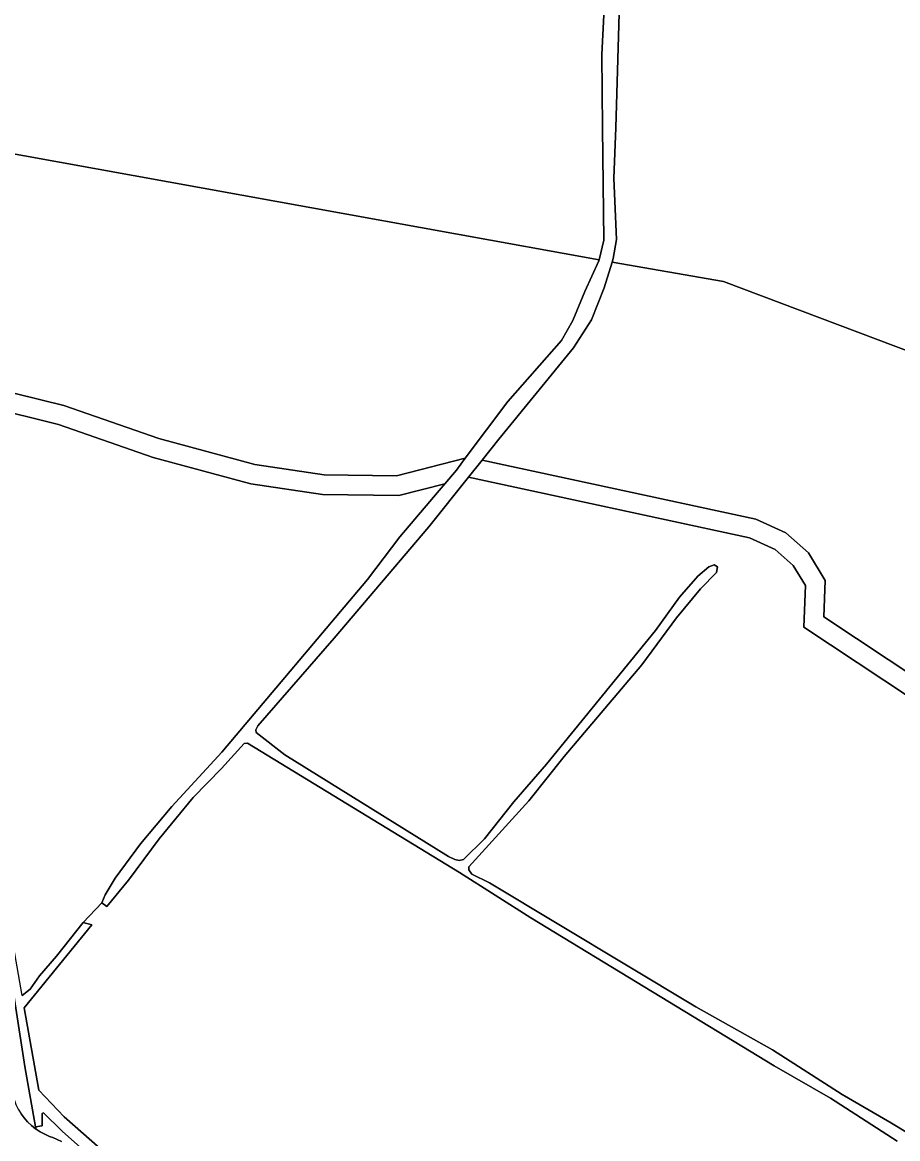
# Model space of a CAD drawing. Extents: x 162722 to 165104, y 384719 to 386284.
# Drawn here: x 163771.5 to 163905.1, y 385595.7 to 385766.1 of the extents above; entities that cross this region are included whole.
import ezdxf

# ---------------------------------------------------------------- set-up
doc = ezdxf.new("R2010")
doc.units = 0
for name, color, linetype in [('IMGEO_Gemengd_bos', 7, 'Continuous'), ('IMGEO_Grasland_overig', 7, 'Continuous'), ('IMGEO_Voetpad_halfverhard', 7, 'Continuous'), ('IMGEO_Waterloop', 7, 'Continuous')]:
    doc.layers.add(name, color=color, linetype=linetype)

msp = doc.modelspace()

# ---------------------------------------------------------------- linework, layer by layer
at = {"layer": 'IMGEO_Gemengd_bos'}
for points in [[(163863.68, 385787.03), (163863.43, 385785.56), (163862.85, 385776.29), (163862.09, 385750), (163861.8, 385742.33), (163862.21, 385732.96), (163861.71, 385730.04), (163861.55, 385729.51), (163878.52, 385726.55), (164050.71, 385661.61), (164032.57, 385750), (164030.73, 385758.97), (164031.72, 385759.36), (164031.39, 385760.98)], [(163839.13, 385699.56), (163845.63, 385708.23), (163853.81, 385717.56), (163855.52, 385720.6), (163857.36, 385725.02), (163859.53, 385729.69), (163859.57, 385729.87), (163749.83, 385749.69), (163755.9, 385711.66), (163766.66, 385710.35), (163777.86, 385707.59), (163792.36, 385702.56), (163807, 385698.58), (163817.57, 385697.02), (163828.61, 385696.88)]]:
    msp.add_lwpolyline(points, close=True, dxfattribs=at)
for points in [[(163745.52, 385773.9), (163748.58, 385759.06), (163749.77, 385750), (163749.83, 385749.69), (163859.57, 385729.87), (163860.25, 385732.84), (163860.05, 385750), (163859.96, 385761.21), (163861.17, 385785.31)], [(164050.71, 385661.61), (163878.52, 385726.55), (163861.55, 385729.51), (163860.33, 385725.6), (163858.39, 385720.7), (163855.64, 385716.44), (163844.27, 385702.49), (163841.71, 385699.28), (163883.47, 385690.28), (163888.07, 385688.15), (163891.52, 385685.12), (163894.07, 385680.89), (163893.86, 385675.36), (163908.69, 385665.51)], [(163771.49, 385617.53), (163772.71, 385618.49), (163774.11, 385620.52), (163776.71, 385623.52), (163780.79, 385628.66), (163783.64, 385631.7), (163784.15, 385632.92), (163785.68, 385635.46), (163789.56, 385640.68), (163794.32, 385646.39), (163801.96, 385654.7), (163824.2, 385681.07), (163829.12, 385687.56), (163836.01, 385695.67), (163828.96, 385693.88), (163817.33, 385694.03), (163806.39, 385695.63), (163791.48, 385699.69), (163777.01, 385704.71), (163766.11, 385707.4)], [(163907.08, 385662.98), (163890.8, 385673.79), (163891.04, 385680.11), (163889.19, 385683.17), (163886.42, 385685.61), (163882.51, 385687.42), (163839.62, 385696.67), (163833.57, 385689.08), (163819.13, 385672.07), (163807.43, 385658.68), (163807.13, 385658.07), (163807.2, 385657.69), (163811.59, 385654.3), (163836.57, 385638.73), (163837.53, 385638.29), (163838.19, 385638.17), (163838.83, 385638.29), (163842.06, 385641.43), (163846.55, 385647.11), (163851.54, 385652.87), (163868.18, 385673.26), (163871.82, 385678.33), (163874.6, 385681.57), (163876.28, 385682.97), (163877.14, 385683.29), (163877.62, 385682.96), (163877.47, 385682.12), (163875.02, 385679.62), (163871.38, 385675.18), (163866.08, 385668.03), (163854.21, 385654.03), (163848.83, 385647.26), (163839.66, 385637.17), (163839.69, 385636.72), (163840.12, 385636.05), (163842.83, 385634.75), (163874.3, 385615.81), (163886.02, 385609.23), (163896.65, 385602.41), (163903.95, 385598.17), (163917.95, 385589.73)], [(163905.04, 385595.28), (163894.89, 385601.85), (163886.3, 385606.8), (163849.12, 385629.41), (163838.24, 385636.31), (163805.88, 385656.07), (163805.39, 385656.02), (163801.93, 385652.21), (163797.6, 385647.78), (163792.38, 385641.46), (163787.71, 385635.12), (163784.38, 385631.12), (163783.64, 385631.7), (163780.79, 385628.66), (163782.11, 385628.3), (163771.79, 385615.63), (163774.02, 385603.07), (163777.89, 385599), (163783.37, 385594.16)], [(163784.55, 385590.6), (163777.56, 385596.82), (163774.72, 385599.62), (163774.52, 385599.54), (163774.54, 385597.61), (163773.52, 385597.49), (163773.6, 385597.12), (163774.2, 385596.72), (163774.92, 385596.34), (163775.66, 385596.02), (163775.79, 385595.97), (163776.17, 385595.83), (163777.46, 385595.23)]]:
    msp.add_lwpolyline(points, dxfattribs=at)
at = {"layer": 'IMGEO_Grasland_overig'}
for points in [[(163839.13, 385699.56), (163828.61, 385696.88), (163817.57, 385697.02), (163807, 385698.58), (163792.36, 385702.56), (163777.86, 385707.59), (163766.66, 385710.35), (163755.9, 385711.66), (163756.39, 385708.58), (163766.11, 385707.4), (163777.01, 385704.71), (163791.48, 385699.69), (163806.39, 385695.63), (163817.33, 385694.03), (163828.96, 385693.88), (163836.01, 385695.67), (163837.76, 385697.73)], [(163773.52, 385597.49), (163771.89, 385606.71), (163765.16, 385649.88), (163760.67, 385677.58), (163755.49, 385707.56), (163755.43, 385707.98), (163753.02, 385706.49), (163756.66, 385685.43), (163758.63, 385669.93), (163760.1, 385661.15), (163762.26, 385646.83), (163764.98, 385623.04), (163766.08, 385618.14), (163768.37, 385609.46), (163770.25, 385601.67), (163770.53, 385600.91), (163770.89, 385600.19), (163771.3, 385599.49), (163771.78, 385598.84), (163772.31, 385598.23), (163772.9, 385597.67), (163773.53, 385597.17), (163773.6, 385597.12)]]:
    msp.add_lwpolyline(points, close=True, dxfattribs=at)
msp.add_lwpolyline([(163908.69, 385665.51), (163893.86, 385675.36), (163894.07, 385680.89), (163891.52, 385685.12), (163888.07, 385688.15), (163883.47, 385690.28), (163841.71, 385699.28), (163839.62, 385696.67), (163882.51, 385687.42), (163886.42, 385685.61), (163889.19, 385683.17), (163891.04, 385680.11), (163890.8, 385673.79), (163907.08, 385662.98)], dxfattribs=at)
at = {"layer": 'IMGEO_Voetpad_halfverhard'}
msp.add_lwpolyline([(163777.46, 385595.23), (163776.17, 385595.83), (163775.79, 385595.97), (163775.66, 385596.02), (163774.92, 385596.34), (163774.2, 385596.72), (163773.6, 385597.12), (163773.53, 385597.17), (163772.9, 385597.67), (163772.31, 385598.23), (163771.78, 385598.84), (163771.3, 385599.49)], dxfattribs=at)
at = {"layer": 'IMGEO_Waterloop'}
for points in [[(163861.17, 385785.31), (163859.96, 385761.21), (163860.05, 385750), (163860.25, 385732.84), (163859.57, 385729.87), (163859.53, 385729.69), (163857.36, 385725.02), (163855.52, 385720.6), (163853.81, 385717.56), (163845.63, 385708.23), (163839.13, 385699.56), (163837.76, 385697.73), (163836.01, 385695.67), (163829.12, 385687.56), (163824.2, 385681.07), (163801.96, 385654.7), (163794.32, 385646.39), (163789.56, 385640.68), (163785.68, 385635.46), (163784.15, 385632.92), (163783.64, 385631.7), (163784.38, 385631.12), (163787.71, 385635.12), (163792.38, 385641.46), (163797.6, 385647.78), (163801.93, 385652.21), (163805.39, 385656.02), (163805.88, 385656.07), (163838.24, 385636.31), (163849.12, 385629.41), (163886.3, 385606.8), (163894.89, 385601.85), (163905.04, 385595.28)], [(163917.95, 385589.73), (163903.95, 385598.17), (163896.65, 385602.41), (163886.02, 385609.23), (163874.3, 385615.81), (163842.83, 385634.75), (163840.12, 385636.05), (163839.69, 385636.72), (163839.66, 385637.17), (163848.83, 385647.26), (163854.21, 385654.03), (163866.08, 385668.03), (163871.38, 385675.18), (163875.02, 385679.62), (163877.47, 385682.12), (163877.62, 385682.96), (163877.14, 385683.29), (163876.28, 385682.97), (163874.6, 385681.57), (163871.82, 385678.33), (163868.18, 385673.26), (163851.54, 385652.87), (163846.55, 385647.11), (163842.06, 385641.43), (163838.83, 385638.29), (163838.19, 385638.17), (163837.53, 385638.29), (163836.57, 385638.73), (163811.59, 385654.3), (163807.2, 385657.69), (163807.13, 385658.07), (163807.43, 385658.68), (163819.13, 385672.07), (163833.57, 385689.08), (163839.62, 385696.67), (163841.71, 385699.28), (163844.27, 385702.49), (163855.64, 385716.44), (163858.39, 385720.7), (163860.33, 385725.6), (163861.55, 385729.51), (163861.71, 385730.04), (163862.21, 385732.96), (163861.8, 385742.33), (163862.09, 385750), (163862.85, 385776.29)], [(163783.37, 385594.16), (163777.89, 385599), (163774.02, 385603.07), (163771.79, 385615.63), (163782.11, 385628.3), (163780.79, 385628.66), (163776.71, 385623.52), (163774.11, 385620.52), (163772.71, 385618.49), (163771.49, 385617.53), (163769.24, 385630.36), (163767.39, 385642.43), (163764.13, 385661.23), (163762.26, 385673.18), (163758.63, 385694.55), (163756.39, 385708.58), (163755.9, 385711.66), (163749.83, 385749.69), (163749.77, 385750), (163748.58, 385759.06), (163745.52, 385773.9)], [(163745.06, 385772.45), (163746.94, 385763.23), (163749.02, 385750), (163749.05, 385749.83), (163751.94, 385731.47), (163754.86, 385711.76), (163755.43, 385707.98), (163755.49, 385707.56), (163760.67, 385677.58), (163765.16, 385649.88), (163771.89, 385606.71), (163773.52, 385597.49), (163774.54, 385597.61), (163774.52, 385599.54), (163774.72, 385599.62), (163777.56, 385596.82), (163784.55, 385590.6)]]:
    msp.add_lwpolyline(points, dxfattribs=at)

doc.saveas('drawing.dxf')
